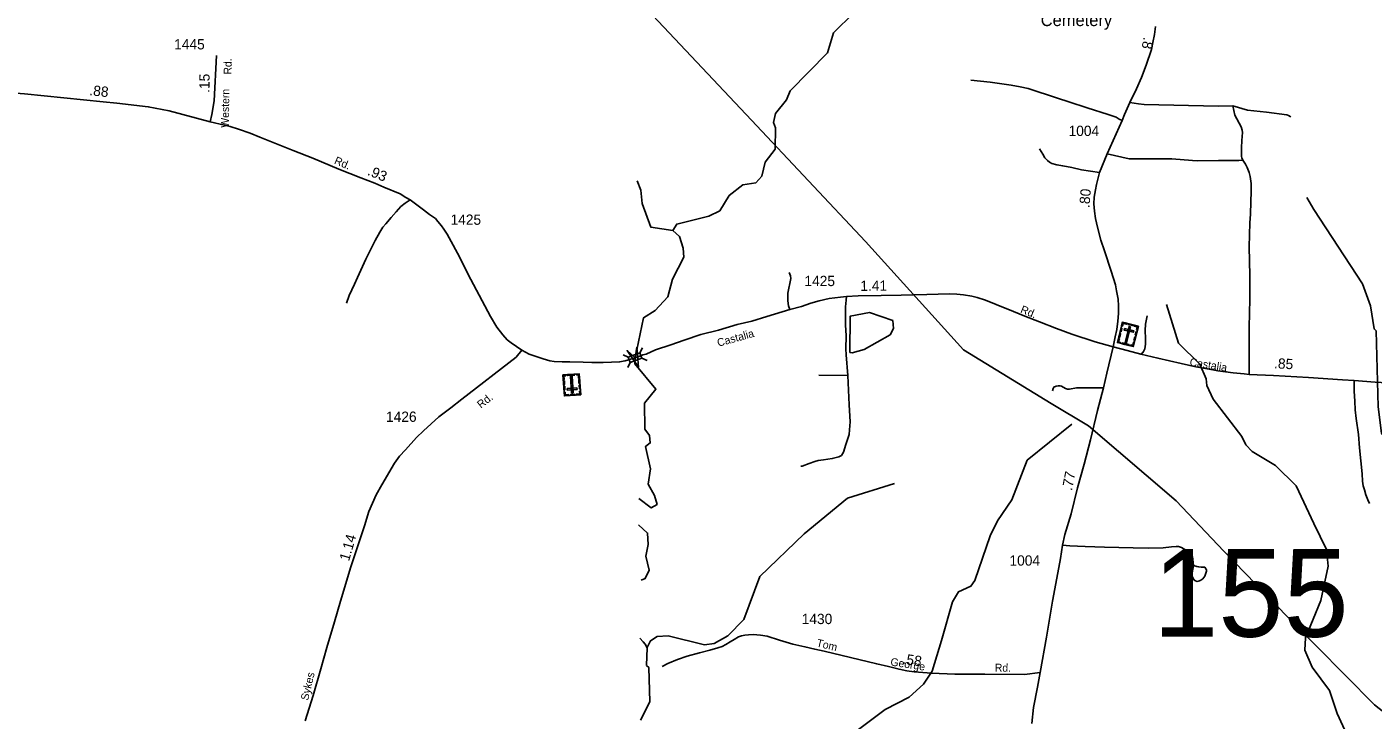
# Model space of a CAD drawing. Extents: x 2220236 to 2384410, y 720751 to 894131.
# Drawn here: x 2288279 to 2304658, y 833748 to 842180 of the extents above; entities that cross this region are included whole.
import ezdxf

# ---------------------------------------------------------------- set-up
doc = ezdxf.new("R2010")
doc.units = 0
doc.layers.add('Default', color=7, linetype='Continuous')

msp = doc.modelspace()

# ---------------------------------------------------------------- linework, layer by layer
at = {"layer": 'Default'}
for p, q in [((2295533, 838193), (2295596, 838164)), ((2295738, 838215), (2295767, 838278)), ((2295761, 838150), (2295824, 838121)), ((2295591, 838035), (2295620, 838098)), ((2298266, 837939), (2297913, 837943)), ((2300448, 836910), (2300993, 837349))]:
    msp.add_line(p, q, dxfattribs=at)
for points in [[(2295493, 842747), (2297095, 841044), (2298483, 839568), (2299676, 838250), (2300741, 837598), (2301195, 837329), (2302261, 836417), (2302843, 835802), (2303617, 835003), (2304675, 833934), (2305089, 833608), (2305781, 833074), (2306930, 832055), (2308477, 830729), (2309247, 830053), (2310557, 828934), (2312376, 827352), (2314693, 825307), (2316171, 824036), (2317878, 822537), (2318675, 821838), (2319961, 820697)], [(2296136, 839703), (2296185, 839781), (2296576, 839876), (2296708, 839943), (2296823, 840129), (2296988, 840257), (2297146, 840283), (2297220, 840365), (2297260, 840534), (2297383, 840693), (2297389, 840953), (2297363, 841017), (2297387, 841126), (2297519, 841293), (2297567, 841403), (2298020, 841864), (2298093, 842107), (2298340, 842353)], [(2302009, 842184), (2302000, 842089), (2301977, 841990), (2301963, 841907), (2301896, 841715), (2301839, 841564), (2301781, 841428), (2301699, 841261), (2301633, 841113), (2301606, 841041), (2301421, 840634), (2301329, 840407), (2301294, 840263), (2301281, 840200), (2301265, 840109), (2301262, 840029), (2301267, 839937), (2301280, 839848), (2301303, 839745), (2301346, 839585), (2301390, 839456), (2301470, 839209), (2301522, 839041), (2301538, 838968), (2301555, 838869), (2301561, 838789), (2301561, 838695), (2301554, 838601), (2301541, 838501), (2301520, 838409), (2301496, 838290)], [(2290508, 841026), (2290530, 841115), (2290555, 841279), (2290585, 841833)], [(2285909, 841371), (2286020, 841404), (2286116, 841423), (2286243, 841445), (2286397, 841468), (2286647, 841490), (2286751, 841493), (2286875, 841489), (2287245, 841450), (2287519, 841429), (2287775, 841405), (2287835, 841400), (2288251, 841367), (2289207, 841269), (2289372, 841253), (2289755, 841209), (2290008, 841158), (2290508, 841026)], [(2299763, 841532), (2300001, 841507), (2300253, 841470), (2300363, 841452), (2300462, 841429), (2300817, 841312), (2300957, 841270), (2301178, 841197), (2301436, 841115), (2301533, 841080), (2301569, 841058), (2301606, 841041)], [(2302953, 841220), (2302774, 841216), (2301873, 841238), (2301804, 841245), (2301699, 841261)], [(2302953, 841220), (2302976, 841106), (2303054, 840963), (2303066, 840925), (2303068, 840897), (2303067, 840845), (2303062, 840797), (2303057, 840709), (2303058, 840605), (2303062, 840589), (2303074, 840557)], [(2303658, 841088), (2303648, 841091), (2303630, 841103), (2303610, 841111), (2303360, 841142), (2303130, 841166), (2302953, 841220)], [(2290508, 841026), (2290683, 840986), (2290752, 840968), (2290852, 840938), (2290994, 840888), (2291113, 840838), (2291517, 840677), (2291759, 840583), (2292074, 840448), (2292342, 840342), (2292512, 840278), (2292622, 840231), (2292821, 840148), (2292890, 840105), (2292941, 840076), (2293104, 839956), (2293177, 839899), (2293249, 839849), (2293280, 839812), (2293322, 839762), (2293352, 839720), (2293391, 839659), (2293440, 839571), (2293519, 839426), (2293680, 839109), (2293920, 838656), (2293998, 838528), (2294071, 838435), (2294122, 838375), (2294172, 838336), (2294300, 838248)], [(2301329, 840407), (2301112, 840442), (2300992, 840471), (2300882, 840488), (2300810, 840501), (2300750, 840520), (2300719, 840534), (2300695, 840554), (2300663, 840587), (2300638, 840633), (2300600, 840697)], [(2303074, 840557), (2303026, 840555), (2302778, 840554), (2302524, 840550), (2302461, 840553), (2302210, 840574), (2301950, 840577), (2301692, 840576), (2301421, 840634)], [(2303074, 840557), (2303105, 840510), (2303127, 840468), (2303152, 840410), (2303162, 840362), (2303175, 840277), (2303176, 840179), (2303170, 840051), (2303168, 839901), (2303160, 839797), (2303152, 839506), (2303160, 839154), (2303160, 838870), (2303152, 838528), (2303150, 837953)], [(2296136, 839703), (2295869, 839745), (2295766, 840033), (2295748, 840193), (2295704, 840309)], [(2292166, 838819), (2292200, 838911), (2292263, 839050), (2292300, 839130), (2292402, 839355), (2292449, 839452), (2292516, 839582), (2292572, 839684), (2292609, 839742), (2292646, 839786), (2292712, 839860), (2292770, 839930), (2292828, 839995), (2292881, 840035), (2292941, 840076)], [(2305519, 836983), (2305303, 836987), (2304936, 837051), (2304869, 837084), (2304759, 837240), (2304722, 837557), (2304695, 838482), (2304670, 838507), (2304625, 838787), (2304531, 839053), (2303938, 839957), (2303853, 840105)], [(2295725, 836444), (2295873, 836329), (2295947, 836371), (2295913, 836478), (2295836, 836619), (2295867, 836804), (2295806, 837077), (2295864, 837119), (2295855, 837211), (2295796, 837287), (2295792, 837602), (2295932, 837772), (2295677, 838080), (2295680, 838156), (2295781, 838642), (2295922, 838730), (2296078, 838897), (2296134, 839112), (2296273, 839381), (2296263, 839489), (2296220, 839631), (2296136, 839703)], [(2297555, 839192), (2297570, 839153), (2297572, 839119), (2297539, 838940), (2297536, 838849), (2297546, 838787), (2297561, 838741)], [(2295774, 838189), (2295812, 838201), (2295927, 838251), (2296113, 838311), (2296277, 838368), (2296478, 838439), (2296692, 838492), (2296922, 838558), (2297098, 838602), (2297280, 838656), (2297561, 838741), (2297704, 838778), (2297818, 838819), (2297919, 838847), (2298038, 838876), (2298107, 838883), (2298176, 838893), (2298250, 838902), (2298394, 838908), (2298674, 838913), (2298917, 838916), (2299229, 838925), (2299503, 838931), (2299592, 838927), (2299674, 838922), (2299775, 838906), (2299840, 838888), (2299941, 838856), (2300074, 838803), (2300282, 838718), (2300422, 838663), (2300598, 838592), (2300807, 838510), (2300991, 838443), (2301277, 838350), (2301496, 838290)], [(2298250, 838902), (2298247, 838854), (2298238, 838773), (2298240, 838675), (2298240, 838556), (2298245, 838423), (2298243, 838265), (2298247, 838192), (2298266, 837939)], [(2303937, 836140), (2303724, 836597), (2303472, 836843), (2303187, 837015), (2303111, 837097), (2303060, 837197), (2302713, 837652), (2302637, 837817), (2302628, 837901), (2302551, 838076), (2302290, 838331), (2302143, 838804)], [(2298318, 838214), (2298467, 838256), (2298782, 838433), (2298823, 838510), (2298813, 838608), (2298529, 838705), (2298296, 838663), (2298293, 838220), (2298318, 838214)], [(2301911, 838664), (2301890, 838565), (2301883, 838489), (2301888, 838389), (2301889, 838349), (2301889, 838319), (2301885, 838291), (2301879, 838265), (2301866, 838231), (2301858, 838219), (2301833, 838200)], [(2294300, 838248), (2294231, 838164), (2293570, 837653), (2293435, 837546), (2293290, 837435), (2293105, 837265), (2293017, 837186), (2292885, 837036), (2292810, 836957), (2292751, 836872), (2292597, 836611), (2292528, 836490), (2292440, 836287), (2292387, 836111), (2292343, 835978), (2292220, 835613), (2292093, 835193), (2292022, 834945), (2291927, 834631), (2291855, 834371), (2291762, 834046), (2291663, 833741)], [(2294300, 838248), (2294389, 838201), (2294428, 838185), (2294559, 838142), (2294642, 838120), (2294695, 838111), (2294790, 838104), (2294883, 838104), (2295048, 838103), (2295153, 838096), (2295289, 838098), (2295393, 838100), (2295489, 838104), (2295559, 838120), (2295651, 838146), (2295705, 838163), (2295758, 838183), (2295774, 838189)], [(2301496, 838290), (2301419, 837967), (2301379, 837791), (2301305, 837515), (2301221, 837158), (2301142, 836860), (2301063, 836573), (2300983, 836256), (2300909, 836006), (2300879, 835876), (2300853, 835712), (2300821, 835538), (2300759, 835193), (2300685, 834757), (2300606, 834328)], [(2301496, 838290), (2301666, 838244), (2301833, 838200), (2302040, 838152), (2302324, 838086), (2302502, 838047), (2302642, 838020), (2302769, 837997), (2302956, 837971), (2303089, 837960), (2303150, 837953), (2303448, 837939), (2303872, 837916), (2304285, 837887), (2304428, 837880), (2304682, 837859), (2305053, 837837), (2305365, 837809), (2305581, 837793), (2305796, 837779), (2305928, 837770)], [(2298266, 837939), (2298282, 837582), (2298294, 837378), (2298289, 837277), (2298285, 837222), (2298244, 837099), (2298214, 837007), (2298189, 836968), (2298159, 836952), (2298078, 836929), (2297971, 836913), (2297907, 836906), (2297865, 836893), (2297796, 836870), (2297712, 836837), (2297696, 836835)], [(2304616, 836381), (2304596, 836427), (2304569, 836489), (2304555, 836549), (2304539, 836597), (2304529, 836656), (2304526, 836743), (2304508, 836900), (2304494, 837058), (2304481, 837222), (2304454, 837417), (2304442, 837522), (2304436, 837628), (2304429, 837751), (2304428, 837880)], [(2301379, 837791), (2301193, 837789), (2301049, 837789), (2300965, 837774), (2300939, 837774), (2300917, 837781), (2300865, 837809), (2300849, 837814), (2300827, 837814), (2300803, 837810), (2300773, 837796), (2300767, 837782), (2300759, 837754)], [(2298268, 833538), (2298723, 833875), (2299012, 834028), (2299186, 834183), (2299292, 834342), (2299405, 834717), (2299542, 835186), (2299615, 835310), (2299764, 835379), (2299813, 835446), (2299999, 835989), (2300089, 836173), (2300261, 836426), (2300448, 836910)], [(2295824, 834626), (2295824, 834630), (2295865, 834713), (2295948, 834763), (2296081, 834772), (2296524, 834662), (2296640, 834680), (2296806, 834772), (2297003, 834973), (2297198, 835493), (2297734, 836014), (2298262, 836446), (2298835, 836627)], [(2295809, 835740), (2295839, 835883), (2295830, 836023), (2295719, 836124)], [(2306528, 833027), (2306428, 833052), (2305912, 832978), (2305570, 833060), (2304720, 833117), (2304577, 833173), (2304468, 833290), (2304221, 833828), (2304126, 834110), (2303915, 834390), (2303829, 834600), (2303836, 834748), (2304022, 835202), (2304110, 835619), (2304091, 835825), (2303937, 836140)], [(2302474, 835627), (2302459, 835737), (2302424, 835778), (2302368, 835822), (2302329, 835848), (2302291, 835858), (2302263, 835860), (2302205, 835855), (2302106, 835844), (2301927, 835839), (2301739, 835844), (2301389, 835851), (2301156, 835861), (2300970, 835868), (2300879, 835876)], [(2295752, 835451), (2295802, 835469), (2295851, 835570), (2295809, 835742)], [(2302474, 835627), (2302512, 835615), (2302536, 835611), (2302568, 835608), (2302598, 835610), (2302610, 835608), (2302632, 835575), (2302632, 835559), (2302609, 835498), (2302587, 835468), (2302561, 835450), (2302546, 835442), (2302516, 835435), (2302498, 835441), (2302477, 835455), (2302459, 835489), (2302457, 835507), (2302457, 835539), (2302474, 835627)], [(2295736, 834746), (2295775, 834699), (2295801, 834673), (2295824, 834626)], [(2297598, 834673), (2297434, 834721), (2297285, 834769), (2297204, 834782), (2297116, 834789), (2297059, 834786), (2297015, 834780), (2296972, 834771), (2296937, 834760), (2296886, 834730), (2296834, 834699), (2296781, 834666), (2296737, 834644), (2296685, 834626), (2296588, 834598), (2296461, 834567), (2296312, 834526), (2296196, 834486), (2296076, 834438), (2296006, 834401)], [(2295746, 833749), (2295856, 833971), (2295844, 834388), (2295818, 834413), (2295824, 834626)], [(2300606, 834328), (2300417, 834301), (2299935, 834308), (2299761, 834306), (2299571, 834308), (2299285, 834317), (2299073, 834335), (2298985, 834348), (2298891, 834367), (2298760, 834399), (2298618, 834432), (2297979, 834587), (2297865, 834609), (2297745, 834640), (2297598, 834673)], [(2300606, 834328), (2300574, 834150), (2300527, 833902), (2300507, 833707)]]:
    msp.add_lwpolyline(points, dxfattribs=at)
for points in [[(2301609, 838587), (2301802, 838539), (2301741, 838292), (2301548, 838340)], [(2301581, 838473), (2301591, 838515), (2301602, 838513), (2301592, 838471)], [(2301599, 838545), (2301610, 838542), (2301618, 838574), (2301657, 838564), (2301660, 838575), (2301609, 838587)], [(2301632, 838511), (2301628, 838493), (2301742, 838465), (2301747, 838483)], [(2301708, 838532), (2301690, 838537), (2301641, 838340), (2301659, 838336)], [(2301681, 838569), (2301731, 838557), (2301729, 838546), (2301678, 838558)], [(2301792, 838497), (2301781, 838500), (2301789, 838531), (2301749, 838541), (2301752, 838551), (2301802, 838539)], [(2301763, 838429), (2301774, 838471), (2301785, 838468), (2301774, 838426)], [(2301580, 838332), (2301582, 838343), (2301561, 838349), (2301571, 838388), (2301560, 838391), (2301547, 838340)], [(2301564, 838408), (2301575, 838450), (2301586, 838447), (2301575, 838405)], [(2301606, 838337), (2301688, 838317), (2301686, 838306), (2301603, 838326)], [(2301708, 838300), (2301711, 838311), (2301733, 838306), (2301742, 838345), (2301753, 838342), (2301741, 838292)], [(2301747, 838365), (2301758, 838407), (2301769, 838404), (2301758, 838362)], [(2295701, 838284), (2295721, 838041), (2295582, 838242), (2295680, 838156)], [(2295596, 838164), (2295738, 838216), (2295762, 838149), (2295620, 838098)], [(2295017, 837705), (2294818, 837692), (2294801, 837946), (2295000, 837959)], [(2294834, 837948), (2294835, 837937), (2294813, 837936), (2294816, 837895), (2294805, 837894), (2294801, 837946)], [(2294818, 837875), (2294820, 837832), (2294809, 837831), (2294806, 837874)], [(2294944, 837944), (2294859, 837939), (2294858, 837950), (2294943, 837956)], [(2294906, 837727), (2294925, 837729), (2294911, 837931), (2294893, 837930)], [(2294967, 837957), (2294968, 837946), (2294990, 837947), (2294992, 837907), (2295004, 837908), (2295000, 837959)], [(2295005, 837890), (2295008, 837846), (2294996, 837846), (2294993, 837889)], [(2295009, 837823), (2295012, 837779), (2295001, 837779), (2294998, 837822)], [(2294822, 837809), (2294825, 837766), (2294813, 837765), (2294811, 837808)], [(2294815, 837735), (2294827, 837736), (2294829, 837704), (2294869, 837707), (2294870, 837696), (2294818, 837692)], [(2294972, 837771), (2294970, 837789), (2294853, 837781), (2294854, 837763)], [(2294943, 837700), (2294891, 837697), (2294891, 837708), (2294942, 837712)], [(2295014, 837749), (2295003, 837748), (2295005, 837716), (2294964, 837713), (2294965, 837702), (2295017, 837705)]]:
    msp.add_lwpolyline(points, close=True, dxfattribs=at)

# ---------------------------------------------------------------- texts
for s, height, p in [('Cemetery', 150, (2300614, 842190)), ('1445', 125, (2290070, 841906)), ('1004', 125, (2300953, 840853)), ('1425', 125, (2293433, 839773)), ('1425', 125, (2297739, 839027)), ('1426', 125, (2292648, 837376)), ('1004', 125, (2300234, 835627)), ('155', 1066.3, (2301982, 834762)), ('1430', 125, (2297706, 834916))]:
    msp.add_text(s, height=height, dxfattribs=at).set_placement(p)
for s, height, rotation, p in [('.8', 125, 260.1053, (2301866, 842060)), ('Rd.', 95, 89.1318, (2290767, 841599)), ('.15', 125, 89.1318, (2290499, 841377)), ('.88', 125, 354.1067, (2289034, 841349)), ('Western', 95, 89.1318, (2290735, 840953)), ('Rd.', 95, 336.8237, (2292010, 840520)), ('.93', 125, 337.4776, (2292413, 840383)), ('.80', 125, 85.1373, (2301206, 839975)), ('1.41', 125, 0.2901, (2298420, 838969)), ('Rd.', 95, 337.659, (2300359, 838708)), ('Castalia', 95, 15.5956, (2296692, 838289)), ('Castalia', 95, 350.9349, (2302421, 838060)), ('.85', 125, 356.7057, (2303451, 838028)), ('Rd.', 95, 38.4526, (2293803, 837535)), ('.77', 125, 78.9124, (2300993, 836532)), ('1.14', 125, 73.7126, (2292197, 835674)), ('Tom', 95, 346.3801, (2297879, 834645)), ('.58', 125, 351.4678, (2298927, 834434)), ('George', 95, 351.4678, (2298781, 834412)), ('Rd.', 95, 359.1914, (2300055, 834339)), ('Sykes', 95, 76.5304, (2291700, 833981))]:
    msp.add_text(s, height=height, rotation=rotation, dxfattribs=at).set_placement(p)

doc.saveas('drawing.dxf')
